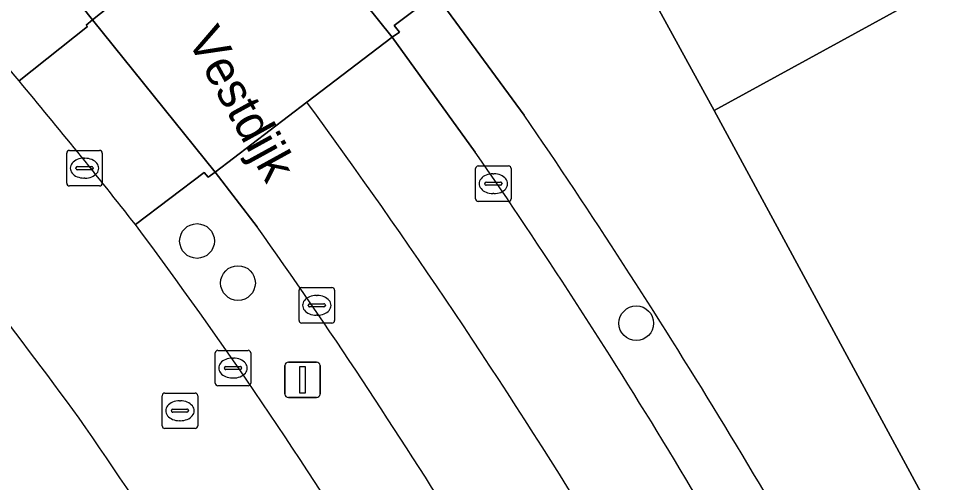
# Model space of a CAD drawing. Extents: x 161087 to 161926, y 382572 to 383873.
# Drawn here: x 161473.7 to 161499.72, y 383452.07 to 383465.15 of the extents above; entities that cross this region are included whole.
import ezdxf

# ---------------------------------------------------------------- set-up
doc = ezdxf.new("R2010")
doc.units = 0
for name, color, linetype in [('IMGEO_Berm_open', 7, 'Continuous'), ('IMGEO_Boom', 7, 'Continuous'), ('IMGEO_Fietspad_gesloten', 7, 'Continuous'), ('IMGEO_Groenvoorziening', 7, 'Continuous'), ('IMGEO_Kolk', 7, 'Continuous'), ('IMGEO_Lichtmast', 7, 'Continuous'), ('IMGEO_Openbare_ruimte_label', 7, 'Continuous'), ('IMGEO_OVBaan_gesloten', 7, 'Continuous'), ('IMGEO_Pand', 7, 'Continuous'), ('IMGEO_Parkeervlak_halfverhard', 7, 'Continuous'), ('IMGEO_Rijbaan_lokaal_gesloten', 7, 'Continuous'), ('IMGEO_Rijbaan_lokaal_open', 7, 'Continuous'), ('IMGEO_Rioolput', 7, 'Continuous'), ('IMGEO_Voetpad_open', 7, 'Continuous')]:
    doc.layers.add(name, color=color, linetype=linetype)

msp = doc.modelspace()

# ---------------------------------------------------------------- linework, layer by layer
at = {"layer": 'IMGEO_Berm_open'}
for points in [[(161475.795, 383465.109), (161475.616, 383464.966), (161475.651, 383464.922), (161473.726, 383463.391)], [(161477, 383459.341), (161478.936, 383460.806), (161479.046, 383460.676), (161479.245, 383460.82), (161475.795, 383465.109)]]:
    msp.add_lwpolyline(points, dxfattribs=at)
msp.add_arc((161341.408, 383353.078), 172.27, 38.08583, 39.81798, dxfattribs=at)
at = {"layer": 'IMGEO_Boom'}
for centre in [(161478.736, 383458.878), (161479.891, 383457.693), (161491.115, 383456.559)]:
    msp.add_circle(centre, 0.489, dxfattribs=at)
at = {"layer": 'IMGEO_Fietspad_gesloten'}
for centre, radius, start, end in [((161369.136, 383376.567), 131.427, 36.03723, 44.36355), ((161340.317, 383352.147), 173.705, 39.82322, 41.21433), ((161341.408, 383353.078), 172.27, 38.08583, 39.81798), ((161366.738, 383377.116), 137.545, 31.5777, 36.71284), ((161344.03, 383362.953), 159.783, 30.78097, 34.68822)]:
    msp.add_arc(centre, radius, start, end, dxfattribs=at)
at = {"layer": 'IMGEO_Groenvoorziening'}
for points in [[(161473.726, 383463.391), (161475.651, 383464.922), (161475.616, 383464.966), (161475.795, 383465.109), (161475.503, 383465.477), (161473.749, 383467.562)], [(161487.957, 383462.423), (161485.458, 383465.834), (161484.288, 383464.957), (161484.441, 383464.763), (161484.239, 383464.624)], [(161484.239, 383464.624), (161486.579, 383461.384)], [(161479.245, 383460.82), (161479.046, 383460.676), (161478.936, 383460.806), (161477, 383459.341)], [(161480.435, 383459.28), (161479.245, 383460.82)]]:
    msp.add_lwpolyline(points, dxfattribs=at)
for centre, radius, start, end in [((161340.317, 383352.147), 173.705, 39.82322, 41.21433), ((161329.454, 383353.921), 192.083, 28.36395, 34.39328), ((161345.233, 383363.792), 171.764, 27.93721, 34.62309), ((161366.738, 383377.116), 137.545, 31.5777, 36.71284), ((161339.283, 383359.502), 172.857, 31.78695, 35.25607)]:
    msp.add_arc(centre, radius, start, end, dxfattribs=at)
at = {"layer": 'IMGEO_Kolk'}
for p, q in [((161475.065, 383460.505), (161475.065, 383461.357)), ((161475.14, 383461.431), (161475.992, 383461.431)), ((161476.066, 383461.357), (161476.066, 383460.505)), ((161475.367, 383460.974), (161475.765, 383460.974)), ((161475.553, 383461.211), (161475.578, 383461.211)), ((161486.663, 383460.993), (161487.515, 383460.993)), ((161475.324, 383460.925), (161475.324, 383460.937)), ((161475.762, 383460.888), (161475.364, 383460.888)), ((161475.808, 383460.937), (161475.808, 383460.925)), ((161486.588, 383460.067), (161486.588, 383460.919)), ((161487.076, 383460.773), (161487.101, 383460.773)), ((161487.589, 383460.919), (161487.589, 383460.067)), ((161475.576, 383460.651), (161475.551, 383460.651)), ((161486.847, 383460.487), (161486.847, 383460.499)), ((161487.285, 383460.45), (161486.887, 383460.45)), ((161486.89, 383460.536), (161487.288, 383460.536)), ((161487.331, 383460.499), (161487.331, 383460.487)), ((161475.992, 383460.431), (161475.14, 383460.431)), ((161487.099, 383460.213), (161487.074, 383460.213)), ((161487.515, 383459.993), (161486.663, 383459.993)), ((161481.611, 383456.638), (161481.611, 383457.49)), ((161481.686, 383457.564), (161482.538, 383457.564)), ((161482.099, 383457.344), (161482.124, 383457.344)), ((161482.612, 383457.49), (161482.612, 383456.638)), ((161481.87, 383457.058), (161481.87, 383457.07)), ((161481.913, 383457.107), (161482.311, 383457.107)), ((161482.354, 383457.07), (161482.354, 383457.058)), ((161482.308, 383457.021), (161481.91, 383457.021)), ((161482.538, 383456.564), (161481.686, 383456.564)), ((161482.122, 383456.784), (161482.097, 383456.784)), ((161479.324, 383455.796), (161480.176, 383455.796)), ((161479.249, 383454.87), (161479.249, 383455.722)), ((161479.737, 383455.576), (161479.762, 383455.576)), ((161480.25, 383455.722), (161480.25, 383454.87)), ((161479.508, 383455.29), (161479.508, 383455.302)), ((161479.946, 383455.253), (161479.548, 383455.253)), ((161479.551, 383455.339), (161479.949, 383455.339)), ((161479.992, 383455.302), (161479.992, 383455.29)), ((161479.76, 383455.016), (161479.735, 383455.016)), ((161480.176, 383454.796), (161479.324, 383454.796))]:
    msp.add_line(p, q, dxfattribs=at)
for points in [[(161475.065, 383460.505), (161475.065, 383461.357)], [(161475.14, 383461.431), (161475.992, 383461.431)], [(161476.066, 383461.357), (161476.066, 383460.505)], [(161486.663, 383460.993), (161487.515, 383460.993)], [(161486.588, 383460.067), (161486.588, 383460.919)], [(161487.589, 383460.919), (161487.589, 383460.067)], [(161475.992, 383460.431), (161475.14, 383460.431)], [(161487.515, 383459.993), (161486.663, 383459.993)], [(161481.611, 383456.638), (161481.611, 383457.49)], [(161481.686, 383457.564), (161482.538, 383457.564)], [(161482.612, 383457.49), (161482.612, 383456.638)], [(161482.538, 383456.564), (161481.686, 383456.564)], [(161479.324, 383455.796), (161480.176, 383455.796)], [(161479.249, 383454.87), (161479.249, 383455.722)], [(161480.25, 383455.722), (161480.25, 383454.87)], [(161480.176, 383454.796), (161479.324, 383454.796)]]:
    msp.add_lwpolyline(points, dxfattribs=at)
for centre, radius, start, end in [((161475.142, 383461.355), 0.0765, 91.552, 178.448), ((161475.142, 383461.355), 0.0765, 91.552, 178.448), ((161475.99, 383461.355), 0.0765, 1.552, 88.448), ((161475.99, 383461.355), 0.0765, 1.552, 88.448), ((161475.364, 383460.934), 0.0403, 85.8775, 175.7526), ((161475.769, 383460.936), 0.0386, 1.7309, 96.639), ((161486.665, 383460.917), 0.0765, 91.552, 178.448), ((161486.665, 383460.917), 0.0765, 91.552, 178.448), ((161487.513, 383460.917), 0.0765, 1.552, 88.448), ((161487.513, 383460.917), 0.0765, 1.552, 88.448), ((161475.361, 383460.924), 0.0366, 178.938, 274.7102), ((161475.765, 383460.931), 0.043, 264.8664, 352.4533), ((161475.142, 383460.507), 0.0765, 181.552, 268.448), ((161475.142, 383460.507), 0.0765, 181.552, 268.448), ((161475.99, 383460.507), 0.0765, 271.552, 358.448), ((161475.99, 383460.507), 0.0765, 271.552, 358.448), ((161486.887, 383460.496), 0.0403, 85.8775, 175.7526), ((161486.884, 383460.486), 0.0366, 178.938, 274.7102), ((161487.288, 383460.493), 0.043, 264.8664, 352.4533), ((161487.292, 383460.498), 0.0386, 1.7309, 96.639), ((161486.665, 383460.069), 0.0765, 181.552, 268.448), ((161486.665, 383460.069), 0.0765, 181.552, 268.448), ((161487.513, 383460.069), 0.0765, 271.552, 358.448), ((161487.513, 383460.069), 0.0765, 271.552, 358.448), ((161481.688, 383457.488), 0.0765, 91.552, 178.448), ((161481.688, 383457.488), 0.0765, 91.552, 178.448), ((161482.536, 383457.488), 0.0765, 1.552, 88.448), ((161482.536, 383457.488), 0.0765, 1.552, 88.448), ((161481.91, 383457.067), 0.0403, 85.8775, 175.7526), ((161482.315, 383457.069), 0.0386, 1.7309, 96.639), ((161481.907, 383457.057), 0.0366, 178.938, 274.7102), ((161482.311, 383457.064), 0.043, 264.8664, 352.4533), ((161481.688, 383456.64), 0.0765, 181.552, 268.448), ((161481.688, 383456.64), 0.0765, 181.552, 268.448), ((161482.536, 383456.64), 0.0765, 271.552, 358.448), ((161482.536, 383456.64), 0.0765, 271.552, 358.448), ((161479.326, 383455.72), 0.0765, 91.552, 178.448), ((161479.326, 383455.72), 0.0765, 91.552, 178.448), ((161480.174, 383455.72), 0.0765, 1.552, 88.448), ((161480.174, 383455.72), 0.0765, 1.552, 88.448), ((161479.548, 383455.299), 0.0403, 85.8775, 175.7526), ((161479.545, 383455.289), 0.0366, 178.938, 274.7102), ((161479.949, 383455.296), 0.043, 264.8664, 352.4533), ((161479.953, 383455.301), 0.0386, 1.7309, 96.639), ((161479.326, 383454.872), 0.0765, 181.552, 268.448), ((161479.326, 383454.872), 0.0765, 181.552, 268.448), ((161480.174, 383454.872), 0.0765, 271.552, 358.448), ((161480.174, 383454.872), 0.0765, 271.552, 358.448)]:
    msp.add_arc(centre, radius, start, end, dxfattribs=at)
for centre, major_axis, ratio, start_param, end_param in [((161475.552, 383460.931), (-0.387, 0.002), 0.722429, 4.712389, 7.853982), ((161475.577, 383460.931), (-0.39, 0.002), 0.717154, 1.570796, 4.712389), ((161487.075, 383460.493), (-0.387, 0.002), 0.722429, 4.712389, 7.853982), ((161487.1, 383460.493), (-0.39, 0.002), 0.717154, 1.570796, 4.712389), ((161482.098, 383457.064), (-0.387, 0.002), 0.722429, 4.712389, 7.853982), ((161482.123, 383457.064), (-0.39, 0.002), 0.717154, 1.570796, 4.712389), ((161479.736, 383455.296), (-0.387, 0.002), 0.722429, 4.712389, 7.853982), ((161479.761, 383455.296), (-0.39, 0.002), 0.717154, 1.570796, 4.712389)]:
    msp.add_ellipse(centre, major_axis=major_axis, ratio=ratio, start_param=start_param, end_param=end_param, dxfattribs=at)
at = {"layer": 'IMGEO_Lichtmast'}
for p, q in [((161481.213, 383454.565), (161481.213, 383455.365)), ((161481.213, 383455.365), (161481.213, 383454.565)), ((161481.313, 383455.465), (161482.103, 383455.465)), ((161482.103, 383455.465), (161481.313, 383455.465)), ((161482.203, 383455.365), (161482.203, 383454.565)), ((161482.203, 383454.565), (161482.203, 383455.365)), ((161482.103, 383454.465), (161481.313, 383454.465)), ((161481.313, 383454.465), (161482.103, 383454.465))]:
    msp.add_line(p, q, dxfattribs=at)
msp.add_lwpolyline([(161481.633, 383455.34), (161481.783, 383455.34), (161481.783, 383454.59), (161481.633, 383454.59), (161481.633, 383455.34)], dxfattribs=at)
for centre, start, end in [((161481.313, 383455.365), 90, 180), ((161481.313, 383455.365), 90, 180), ((161482.103, 383455.365), 0, 90), ((161482.103, 383455.365), 360, 90), ((161481.313, 383454.565), 180, 270), ((161481.313, 383454.565), 180, 270), ((161482.103, 383454.565), 270, 0), ((161482.103, 383454.565), 270, 0)]:
    msp.add_arc(centre, 0.1, start, end, dxfattribs=at)
at = {"layer": 'IMGEO_OVBaan_gesloten'}
for points in [[(161473.749, 383467.562), (161475.503, 383465.477), (161475.795, 383465.109), (161478.36, 383467.158)], [(161481.833, 383462.792), (161479.245, 383460.82), (161480.435, 383459.28)]]:
    msp.add_lwpolyline(points, dxfattribs=at)
for centre, radius, start, end in [((161335.561, 383355.882), 181.178, 27.00207, 36.16287), ((161339.283, 383359.502), 172.857, 31.78695, 35.25607)]:
    msp.add_arc(centre, radius, start, end, dxfattribs=at)
at = {"layer": 'IMGEO_Pand'}
msp.add_lwpolyline([(161517.061, 383475.571), (161517.826, 383475.99), (161513.975, 383483.021), (161507.964, 383479.729), (161508.175, 383479.343), (161499.063, 383474.35), (161498.918, 383474.614), (161493.816, 383471.82), (161489.526, 383469.47), (161493.311, 383462.56), (161502.632, 383467.666)], close=True, dxfattribs=at)
at = {"layer": 'IMGEO_Parkeervlak_halfverhard'}
msp.add_lwpolyline([(161517.061, 383475.571), (161502.632, 383467.666), (161493.311, 383462.56), (161504.466, 383441.945), (161528.278, 383455.096)], close=True, dxfattribs=at)
at = {"layer": 'IMGEO_Rijbaan_lokaal_gesloten'}
msp.add_lwpolyline([(161486.579, 383461.384), (161484.239, 383464.624), (161481.833, 383462.792)], dxfattribs=at)
for centre, radius, start, end in [((161335.561, 383355.882), 181.178, 27.00207, 36.16287), ((161345.233, 383363.792), 171.764, 27.93721, 34.62309)]:
    msp.add_arc(centre, radius, start, end, dxfattribs=at)
at = {"layer": 'IMGEO_Rijbaan_lokaal_open'}
msp.add_lwpolyline([(161480.695, 383469.039), (161480.528, 383468.891), (161478.36, 383467.158), (161475.795, 383465.109), (161479.245, 383460.82), (161481.833, 383462.792), (161484.239, 383464.624)], close=True, dxfattribs=at)
at = {"layer": 'IMGEO_Rioolput'}
for p, q in [((161477.754, 383453.666), (161477.754, 383454.518)), ((161477.829, 383454.592), (161478.681, 383454.592)), ((161478.755, 383454.518), (161478.755, 383453.666)), ((161478.242, 383454.372), (161478.267, 383454.372)), ((161478.013, 383454.086), (161478.013, 383454.098)), ((161478.451, 383454.049), (161478.053, 383454.049)), ((161478.056, 383454.135), (161478.454, 383454.135)), ((161478.497, 383454.098), (161478.497, 383454.086)), ((161478.265, 383453.812), (161478.24, 383453.812)), ((161478.681, 383453.592), (161477.829, 383453.592))]:
    msp.add_line(p, q, dxfattribs=at)
for points in [[(161477.754, 383453.666), (161477.754, 383454.518)], [(161477.829, 383454.592), (161478.681, 383454.592)], [(161478.755, 383454.518), (161478.755, 383453.666)], [(161478.681, 383453.592), (161477.829, 383453.592)]]:
    msp.add_lwpolyline(points, dxfattribs=at)
for centre, radius, start, end in [((161477.831, 383454.516), 0.0765, 91.552, 178.448), ((161477.831, 383454.516), 0.0765, 91.552, 178.448), ((161478.679, 383454.516), 0.0765, 1.552, 88.448), ((161478.679, 383454.516), 0.0765, 1.552, 88.448), ((161478.053, 383454.095), 0.0403, 85.8775, 175.7526), ((161478.05, 383454.085), 0.0366, 178.938, 274.7102), ((161478.454, 383454.092), 0.043, 264.8664, 352.4533), ((161478.458, 383454.097), 0.0386, 1.7309, 96.639), ((161477.831, 383453.668), 0.0765, 181.552, 268.448), ((161477.831, 383453.668), 0.0765, 181.552, 268.448), ((161478.679, 383453.668), 0.0765, 271.552, 358.448), ((161478.679, 383453.668), 0.0765, 271.552, 358.448)]:
    msp.add_arc(centre, radius, start, end, dxfattribs=at)
for centre, major_axis, ratio, start_param, end_param in [((161478.241, 383454.092), (-0.387, 0.002), 0.722429, 4.712389, 7.853982), ((161478.266, 383454.092), (-0.39, 0.002), 0.717154, 1.570796, 4.712389)]:
    msp.add_ellipse(centre, major_axis=major_axis, ratio=ratio, start_param=start_param, end_param=end_param, dxfattribs=at)
at = {"layer": 'IMGEO_Voetpad_open'}
for points in [[(161477.663, 383472.547), (161480.301, 383469.514), (161480.695, 383469.039), (161484.239, 383464.624), (161484.441, 383464.763), (161484.288, 383464.957), (161485.458, 383465.834), (161487.957, 383462.423)], [(161518.927, 383416.179), (161510.747, 383431.197), (161509.307, 383433.882), (161505.908, 383439.768), (161504.466, 383441.945), (161493.311, 383462.56), (161489.526, 383469.47)]]:
    msp.add_lwpolyline(points, dxfattribs=at)
for centre, radius, start, end in [((161369.136, 383376.567), 131.427, 36.03723, 44.36355), ((161329.454, 383353.921), 192.083, 28.36395, 34.39328), ((161344.03, 383362.953), 159.783, 30.78097, 34.68822)]:
    msp.add_arc(centre, radius, start, end, dxfattribs=at)

# ---------------------------------------------------------------- texts
at = {"layer": 'IMGEO_Openbare_ruimte_label'}
msp.add_text('Vestdijk', height=1, rotation=298.8208, dxfattribs=at).set_placement((161478.441, 383464.566))

doc.saveas('drawing.dxf')
